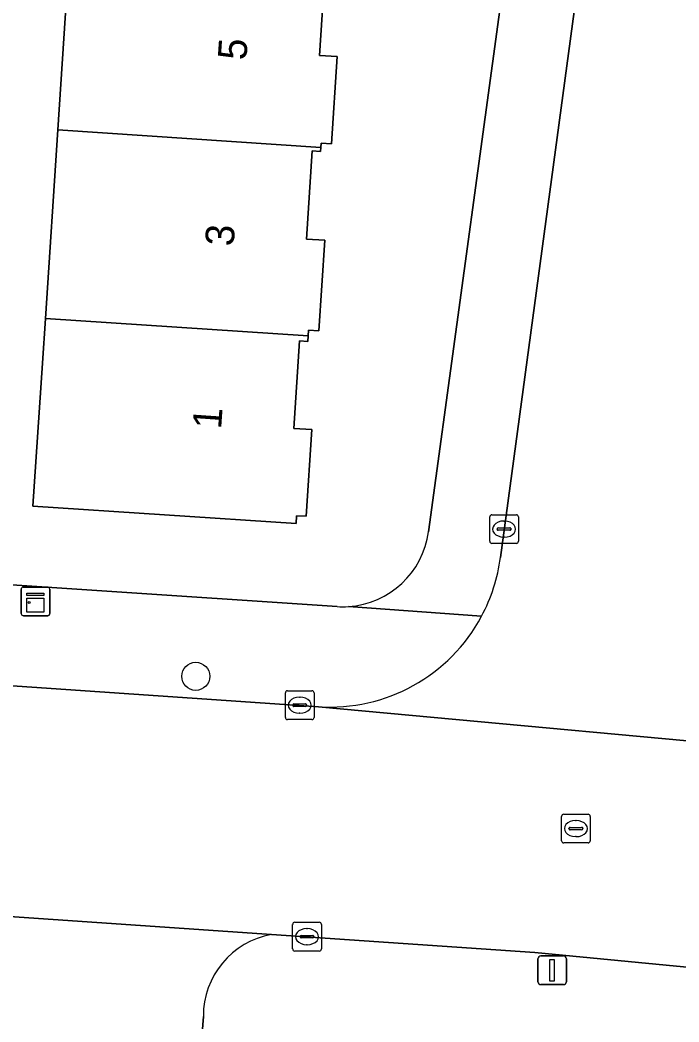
# Model space of a CAD drawing. Extents: x 161848 to 162726, y 385382 to 386521.
# Drawn here: x 162217.68 to 162240.64, y 386146.96 to 386181.9 of the extents above; entities that cross this region are included whole.
import ezdxf

# ---------------------------------------------------------------- set-up
doc = ezdxf.new("R2010")
doc.units = 0
for name, color, linetype in [('IMGEO_Boom', 7, 'Continuous'), ('IMGEO_Erf', 7, 'Continuous'), ('IMGEO_Kast', 7, 'Continuous'), ('IMGEO_Kolk', 7, 'Continuous'), ('IMGEO_Lichtmast', 7, 'Continuous'), ('IMGEO_Pand', 7, 'Continuous'), ('IMGEO_Pand_nummerreeks', 7, 'Continuous'), ('IMGEO_Parkeervlak_open', 7, 'Continuous'), ('IMGEO_Rijbaan_lokaal_gesloten', 7, 'Continuous'), ('IMGEO_Rijbaan_lokaal_open', 7, 'Continuous'), ('IMGEO_Rioolput', 7, 'Continuous'), ('IMGEO_Voetpad_open', 7, 'Continuous')]:
    doc.layers.add(name, color=color, linetype=linetype)

msp = doc.modelspace()

# ---------------------------------------------------------------- linework, layer by layer
at = {"layer": 'IMGEO_Boom'}
msp.add_circle((162223.801, 386159.012), 0.489, dxfattribs=at)
at = {"layer": 'IMGEO_Erf'}
for points in [[(162231.909, 386164.052), (162237.841, 386207.442), (162237.513, 386208.343), (162236.872, 386209.172), (162236.034, 386209.677), (162234.925, 386209.956), (162215.708, 386211.318)], [(162228.307, 386183.686), (162228.107, 386180.661), (162228.727, 386180.62), (162228.526, 386177.578), (162228.167, 386177.602), (162228.157, 386177.455), (162228.148, 386177.311), (162227.862, 386177.33), (162227.659, 386174.257), (162228.298, 386174.214), (162228.089, 386171.054), (162227.73, 386171.078), (162227.717, 386170.882), (162227.704, 386170.686), (162227.414, 386170.705), (162227.213, 386167.658), (162227.843, 386167.616), (162227.643, 386164.591), (162227.314, 386164.613), (162227.296, 386164.34), (162218.127, 386164.946), (162218.457, 386169.936), (162218.56, 386171.491), (162218.995, 386178.064), (162219.417, 386184.447)], [(162211.438, 386162.601), (162228.725, 386161.443)]]:
    msp.add_lwpolyline(points, dxfattribs=at)
for centre, radius, start, end in [((162228.922, 386164.449), 3.013, 273.7406, 352.4192), ((162228.922, 386164.674), 3.237, 266.511, 273.489)]:
    msp.add_arc(centre, radius, start, end, dxfattribs=at)
at = {"layer": 'IMGEO_Kast'}
for p, q in [((162217.715, 386161.198), (162217.715, 386162.039)), ((162217.715, 386162.039), (162217.715, 386161.198)), ((162217.79, 386162.123), (162218.631, 386162.123)), ((162218.631, 386162.123), (162217.79, 386162.123)), ((162218.715, 386162.048), (162218.715, 386161.207)), ((162218.715, 386161.207), (162218.715, 386162.048)), ((162218.64, 386161.123), (162217.799, 386161.123)), ((162217.799, 386161.123), (162218.64, 386161.123))]:
    msp.add_line(p, q, dxfattribs=at)
for points in [[(162217.91, 386161.913), (162218.51, 386161.913), (162218.51, 386161.828), (162217.91, 386161.828), (162217.91, 386161.913)], [(162217.91, 386161.738), (162218.51, 386161.738), (162218.51, 386161.249), (162217.91, 386161.249), (162217.91, 386161.738)]]:
    msp.add_lwpolyline(points, dxfattribs=at)
msp.add_circle((162217.994, 386161.587), 0.0377, dxfattribs=at)
for centre, start, end in [((162217.793, 386162.045), 92.4484, 184.2845), ((162217.793, 386162.045), 92.4484, 184.2845), ((162218.637, 386162.045), 2.4484, 94.2845), ((162218.637, 386162.045), 2.4484, 94.2845), ((162217.793, 386161.201), 182.4484, 274.2845), ((162217.793, 386161.201), 182.4484, 274.2845), ((162218.637, 386161.201), 272.4484, 4.2845), ((162218.637, 386161.201), 272.4484, 4.2845)]:
    msp.add_arc(centre, 0.0779, start, end, dxfattribs=at)
at = {"layer": 'IMGEO_Kolk'}
for p, q in [((162234.046, 386163.72), (162234.046, 386164.572)), ((162234.121, 386164.646), (162234.973, 386164.646)), ((162234.534, 386164.426), (162234.559, 386164.426)), ((162235.047, 386164.572), (162235.047, 386163.72)), ((162234.305, 386164.14), (162234.305, 386164.152)), ((162234.743, 386164.103), (162234.345, 386164.103)), ((162234.348, 386164.189), (162234.746, 386164.189)), ((162234.789, 386164.152), (162234.789, 386164.14)), ((162234.557, 386163.866), (162234.532, 386163.866)), ((162234.973, 386163.646), (162234.121, 386163.646)), ((162226.922, 386157.58), (162226.922, 386158.432)), ((162226.997, 386158.506), (162227.849, 386158.506)), ((162227.923, 386158.432), (162227.923, 386157.58)), ((162227.41, 386158.286), (162227.435, 386158.286)), ((162227.181, 386158), (162227.181, 386158.012)), ((162227.619, 386157.963), (162227.221, 386157.963)), ((162227.224, 386158.049), (162227.622, 386158.049)), ((162227.433, 386157.726), (162227.408, 386157.726)), ((162227.665, 386158.012), (162227.665, 386158)), ((162227.849, 386157.506), (162226.997, 386157.506)), ((162227.252, 386150.434), (162228.104, 386150.434)), ((162227.177, 386149.508), (162227.177, 386150.36)), ((162227.665, 386150.214), (162227.69, 386150.214)), ((162228.178, 386150.36), (162228.178, 386149.508)), ((162227.436, 386149.928), (162227.436, 386149.94)), ((162227.874, 386149.891), (162227.476, 386149.891)), ((162227.479, 386149.977), (162227.877, 386149.977)), ((162227.92, 386149.94), (162227.92, 386149.928)), ((162228.104, 386149.434), (162227.252, 386149.434)), ((162227.688, 386149.654), (162227.663, 386149.654))]:
    msp.add_line(p, q, dxfattribs=at)
for points in [[(162234.046, 386163.72), (162234.046, 386164.572)], [(162234.121, 386164.646), (162234.973, 386164.646)], [(162235.047, 386164.572), (162235.047, 386163.72)], [(162234.973, 386163.646), (162234.121, 386163.646)], [(162226.922, 386157.58), (162226.922, 386158.432)], [(162226.997, 386158.506), (162227.849, 386158.506)], [(162227.923, 386158.432), (162227.923, 386157.58)], [(162227.849, 386157.506), (162226.997, 386157.506)], [(162227.252, 386150.434), (162228.104, 386150.434)], [(162227.177, 386149.508), (162227.177, 386150.36)], [(162228.178, 386150.36), (162228.178, 386149.508)], [(162228.104, 386149.434), (162227.252, 386149.434)]]:
    msp.add_lwpolyline(points, dxfattribs=at)
for centre, radius, start, end in [((162234.123, 386164.57), 0.0765, 91.552, 178.448), ((162234.123, 386164.57), 0.0765, 91.552, 178.448), ((162234.971, 386164.57), 0.0765, 1.552, 88.448), ((162234.971, 386164.57), 0.0765, 1.552, 88.448), ((162234.345, 386164.149), 0.0403, 85.8775, 175.7526), ((162234.342, 386164.139), 0.0366, 178.938, 274.7102), ((162234.746, 386164.146), 0.043, 264.8664, 352.4533), ((162234.75, 386164.151), 0.0386, 1.7309, 96.639), ((162234.123, 386163.722), 0.0765, 181.552, 268.448), ((162234.123, 386163.722), 0.0765, 181.552, 268.448), ((162234.971, 386163.722), 0.0765, 271.552, 358.448), ((162234.971, 386163.722), 0.0765, 271.552, 358.448), ((162226.999, 386158.43), 0.0765, 91.552, 178.448), ((162226.999, 386158.43), 0.0765, 91.552, 178.448), ((162227.847, 386158.43), 0.0765, 1.552, 88.448), ((162227.847, 386158.43), 0.0765, 1.552, 88.448), ((162227.221, 386158.009), 0.0403, 85.8775, 175.7526), ((162227.218, 386157.999), 0.0366, 178.938, 274.7102), ((162227.622, 386158.006), 0.043, 264.8664, 352.4533), ((162227.626, 386158.011), 0.0386, 1.7309, 96.639), ((162226.999, 386157.582), 0.0765, 181.552, 268.448), ((162226.999, 386157.582), 0.0765, 181.552, 268.448), ((162227.847, 386157.582), 0.0765, 271.552, 358.448), ((162227.847, 386157.582), 0.0765, 271.552, 358.448), ((162227.254, 386150.358), 0.0765, 91.552, 178.448), ((162227.254, 386150.358), 0.0765, 91.552, 178.448), ((162228.102, 386150.358), 0.0765, 1.552, 88.448), ((162228.102, 386150.358), 0.0765, 1.552, 88.448), ((162227.476, 386149.937), 0.0403, 85.8775, 175.7526), ((162227.473, 386149.927), 0.0366, 178.938, 274.7102), ((162227.877, 386149.934), 0.043, 264.8664, 352.4533), ((162227.881, 386149.939), 0.0386, 1.7309, 96.639), ((162227.254, 386149.51), 0.0765, 181.552, 268.448), ((162227.254, 386149.51), 0.0765, 181.552, 268.448), ((162228.102, 386149.51), 0.0765, 271.552, 358.448), ((162228.102, 386149.51), 0.0765, 271.552, 358.448)]:
    msp.add_arc(centre, radius, start, end, dxfattribs=at)
for centre, major_axis, ratio, start_param, end_param in [((162234.533, 386164.146), (-0.387, 0.002), 0.722429, 4.712389, 7.853982), ((162234.558, 386164.146), (-0.39, 0.002), 0.717154, 1.570796, 4.712389), ((162227.409, 386158.006), (-0.387, 0.002), 0.722429, 4.712389, 7.853982), ((162227.434, 386158.006), (-0.39, 0.002), 0.717154, 1.570796, 4.712389), ((162227.664, 386149.934), (-0.387, 0.002), 0.722429, 4.712389, 7.853982), ((162227.689, 386149.934), (-0.39, 0.002), 0.717154, 1.570796, 4.712389)]:
    msp.add_ellipse(centre, major_axis=major_axis, ratio=ratio, start_param=start_param, end_param=end_param, dxfattribs=at)
at = {"layer": 'IMGEO_Lichtmast'}
for p, q in [((162235.725, 386148.363), (162235.725, 386149.163)), ((162235.725, 386149.163), (162235.725, 386148.363)), ((162235.825, 386149.263), (162236.615, 386149.263)), ((162236.615, 386149.263), (162235.825, 386149.263)), ((162236.715, 386149.163), (162236.715, 386148.363)), ((162236.715, 386148.363), (162236.715, 386149.163)), ((162236.615, 386148.263), (162235.825, 386148.263)), ((162235.825, 386148.263), (162236.615, 386148.263))]:
    msp.add_line(p, q, dxfattribs=at)
msp.add_lwpolyline([(162236.145, 386149.138), (162236.295, 386149.138), (162236.295, 386148.388), (162236.145, 386148.388), (162236.145, 386149.138)], dxfattribs=at)
for centre, start, end in [((162235.825, 386149.163), 90, 180), ((162235.825, 386149.163), 90, 180), ((162236.615, 386149.163), 0, 90), ((162236.615, 386149.163), 360, 90), ((162235.825, 386148.363), 180, 270), ((162235.825, 386148.363), 180, 270), ((162236.615, 386148.363), 270, 0), ((162236.615, 386148.363), 270, 0)]:
    msp.add_arc(centre, 0.1, start, end, dxfattribs=at)
at = {"layer": 'IMGEO_Pand'}
for points in [[(162219.417, 386184.447), (162218.995, 386178.064), (162228.157, 386177.455), (162228.167, 386177.602), (162228.526, 386177.578), (162228.727, 386180.62), (162228.107, 386180.661), (162228.307, 386183.686), (162228.559, 386183.67), (162228.57, 386183.838)], [(162227.717, 386170.882), (162227.73, 386171.078), (162228.089, 386171.054), (162228.298, 386174.214), (162227.659, 386174.257), (162227.862, 386177.33), (162228.148, 386177.311), (162228.157, 386177.455), (162218.995, 386178.064), (162218.56, 386171.491)], [(162218.127, 386164.946), (162227.296, 386164.34), (162227.314, 386164.613), (162227.643, 386164.591), (162227.843, 386167.616), (162227.213, 386167.658), (162227.414, 386170.705), (162227.704, 386170.686), (162227.717, 386170.882), (162218.56, 386171.491), (162218.457, 386169.936)]]:
    msp.add_lwpolyline(points, close=True, dxfattribs=at)
at = {"layer": 'IMGEO_Parkeervlak_open'}
for points in [[(162226.436, 386150.01), (162199.031, 386151.892), (162181.189, 386153.084)], [(162181.585, 386147.108), (162181.808, 386147.096), (162189.89, 386146.567), (162200.015, 386145.835), (162223.832, 386144.243), (162224.066, 386147.152)]]:
    msp.add_lwpolyline(points, dxfattribs=at)
msp.add_arc((162226.946, 386147.176), 2.88, 100.1947, 180.4708, dxfattribs=at)
at = {"layer": 'IMGEO_Rijbaan_lokaal_gesloten'}
for points in [[(162259.587, 386154.573), (162246.47, 386156.254), (162228.074, 386157.952), (162211.641, 386159.078), (162206.902, 386159.4), (162198.58, 386159.965), (162181.422, 386161.123), (162180.75, 386153.209)], [(162181.189, 386153.084), (162199.031, 386151.892), (162226.436, 386150.01), (162235.62, 386149.378), (162242.12, 386148.753), (162257.061, 386146.807), (162259.587, 386154.573)]]:
    msp.add_lwpolyline(points, dxfattribs=at)
at = {"layer": 'IMGEO_Rijbaan_lokaal_open'}
for points in [[(162240.335, 386207.335), (162240.282, 386206.667), (162234.419, 386163.158)], [(162228.074, 386157.952), (162246.47, 386156.254)]]:
    msp.add_lwpolyline(points, dxfattribs=at)
for centre, radius, start, end in [((162228.478, 386163.937), 5.992, 331.8088, 352.5317), ((162228.472, 386163.936), 5.997, 266.1986, 331.8438)]:
    msp.add_arc(centre, radius, start, end, dxfattribs=at)
at = {"layer": 'IMGEO_Rioolput'}
for p, q in [((162236.548, 386153.276), (162236.548, 386154.128)), ((162236.623, 386154.202), (162237.475, 386154.202)), ((162237.036, 386153.982), (162237.061, 386153.982)), ((162237.549, 386154.128), (162237.549, 386153.276)), ((162236.807, 386153.696), (162236.807, 386153.708)), ((162237.245, 386153.659), (162236.847, 386153.659)), ((162236.85, 386153.745), (162237.248, 386153.745)), ((162237.291, 386153.708), (162237.291, 386153.696)), ((162237.475, 386153.202), (162236.623, 386153.202)), ((162237.059, 386153.422), (162237.034, 386153.422))]:
    msp.add_line(p, q, dxfattribs=at)
for points in [[(162236.548, 386153.276), (162236.548, 386154.128)], [(162236.623, 386154.202), (162237.475, 386154.202)], [(162237.549, 386154.128), (162237.549, 386153.276)], [(162237.475, 386153.202), (162236.623, 386153.202)]]:
    msp.add_lwpolyline(points, dxfattribs=at)
for centre, radius, start, end in [((162236.625, 386154.126), 0.0765, 91.552, 178.448), ((162236.625, 386154.126), 0.0765, 91.552, 178.448), ((162237.473, 386154.126), 0.0765, 1.552, 88.448), ((162237.473, 386154.126), 0.0765, 1.552, 88.448), ((162236.847, 386153.705), 0.0403, 85.8775, 175.7526), ((162236.844, 386153.695), 0.0366, 178.938, 274.7102), ((162237.248, 386153.702), 0.043, 264.8664, 352.4533), ((162237.252, 386153.707), 0.0386, 1.7309, 96.639), ((162236.625, 386153.278), 0.0765, 181.552, 268.448), ((162236.625, 386153.278), 0.0765, 181.552, 268.448), ((162237.473, 386153.278), 0.0765, 271.552, 358.448), ((162237.473, 386153.278), 0.0765, 271.552, 358.448)]:
    msp.add_arc(centre, radius, start, end, dxfattribs=at)
for centre, major_axis, ratio, start_param, end_param in [((162237.035, 386153.702), (-0.387, 0.002), 0.722429, 4.712389, 7.853982), ((162237.06, 386153.702), (-0.39, 0.002), 0.717154, 1.570796, 4.712389)]:
    msp.add_ellipse(centre, major_axis=major_axis, ratio=ratio, start_param=start_param, end_param=end_param, dxfattribs=at)
at = {"layer": 'IMGEO_Voetpad_open'}
for points in [[(162238.421, 386212.046), (162237.841, 386207.442), (162231.909, 386164.052)], [(162234.419, 386163.158), (162240.282, 386206.667)], [(162228.725, 386161.443), (162211.438, 386162.601), (162211.431, 386162.498), (162208.192, 386162.719), (162208.198, 386162.818), (162206.8, 386162.912), (162122.559, 386168.552)], [(162121.884, 386165.136), (162148.108, 386163.377), (162155.193, 386162.883), (162160.041, 386162.567), (162163.018, 386162.366), (162173.886, 386161.632), (162181.422, 386161.123), (162198.58, 386159.965), (162206.902, 386159.4), (162206.935, 386159.898), (162211.674, 386159.576), (162211.641, 386159.078), (162228.074, 386157.952)], [(162233.759, 386161.106), (162229.119, 386161.443)], [(162229.119, 386161.443), (162233.759, 386161.106)], [(162242.12, 386148.753), (162235.62, 386149.378), (162226.436, 386150.01)], [(162224.066, 386147.152), (162223.832, 386144.243), (162223.61, 386141.567), (162226.204, 386141.356), (162226.414, 386144.54)]]:
    msp.add_lwpolyline(points, dxfattribs=at)
for centre, radius, start, end in [((162228.922, 386164.449), 3.013, 273.7406, 352.4192), ((162228.478, 386163.937), 5.992, 331.8088, 352.5317), ((162228.922, 386164.674), 3.237, 266.511, 273.489), ((162228.472, 386163.936), 5.997, 266.1986, 331.8438), ((162226.946, 386147.176), 2.88, 100.1947, 180.4708)]:
    msp.add_arc(centre, radius, start, end, dxfattribs=at)

# ---------------------------------------------------------------- texts
at = {"layer": 'IMGEO_Pand_nummerreeks'}
for s, p in [('5', (162225.562, 386180.479)), ('3', (162225.119, 386173.99)), ('1', (162224.684, 386167.615))]:
    msp.add_text(s, height=1, rotation=86.0948, dxfattribs=at).set_placement(p)

doc.saveas('drawing.dxf')
